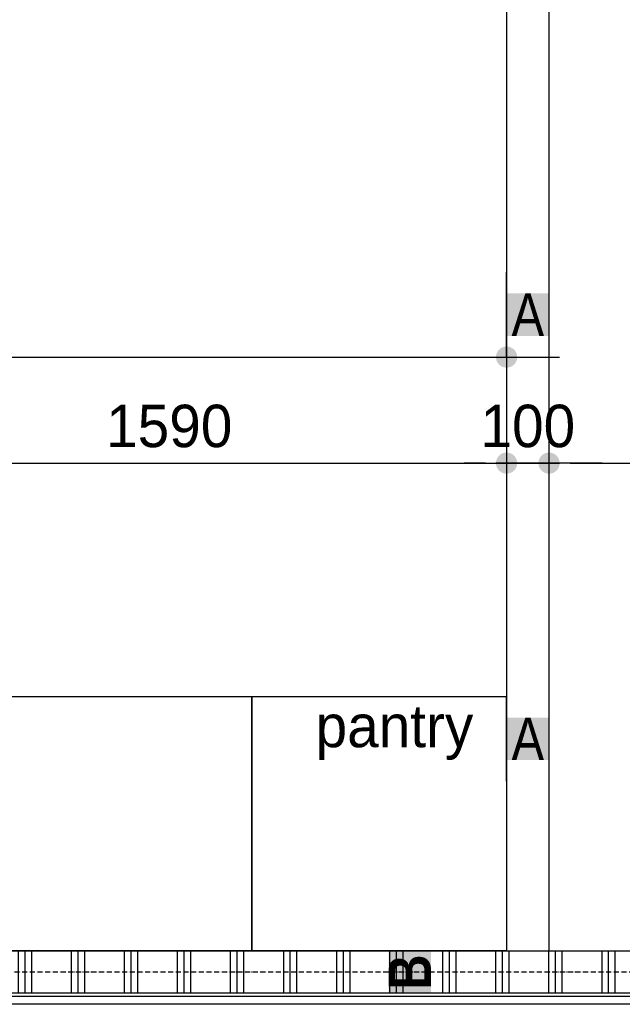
# Model space of a CAD drawing. Header units: millimetres. Extents: x -297000 to 504135, y -166520 to 252050.
# Tile 393 of 416: x 79278 to 80698, y 26749 to 29070. Entities that reach past the tile are written whole.
import ezdxf

# ---------------------------------------------------------------- set-up
doc = ezdxf.new("R2010")
doc.units = ezdxf.units.MM
doc.header["$MEASUREMENT"] = 0
doc.linetypes.add('ACAD_ISO10W100', pattern=[18, 12, -3, 0, -3])
doc.linetypes.add('CENTER', pattern=[50.8, 31.75, -6.35, 6.35, -6.35])
doc.layers.get('Defpoints').update_dxf_attribs({"color": 6})
for name, color, linetype in [('010_D0050_D', 1, 'Continuous'), ('010_T0100_T', 4, 'Continuous'), ('040_AXPRI_B', 9, 'CENTER'), ('068_HATCH_H', 8, 'Continuous'), ('220_WALIN_E', 1, 'Continuous'), ('220_WALIN_G', 1, 'Continuous'), ('420_WAFIN_G', 1, 'Continuous'), ('800_FURNG_G', 1, 'Continuous')]:
    doc.layers.add(name, color=color, linetype=linetype)
doc.styles.add('VMX 1 SMALL 100', font='unvr55w.TTF', dxfattribs={"height": 100})
doc.styles.add('VMX 2 MEDIUM 50', font='unvr55w.TTF', dxfattribs={"height": 100})
doc.dimstyles.new('VMX 50', dxfattribs={"dimscale": 50, "dimtxt": 1, "dimasz": 1, "dimexe": 2, "dimexo": 2, "dimgap": 0.7, "dimtad": 1, "dimdec": 0, "dimdsep": 46, "dimtxsty": 'VMX 2 MEDIUM 50', "dimblk1": 'VMX-DIM-ARROW', "dimblk2": 'VMX-DIM-ARROW', "dimsah": 1, "dimcen": 1, "dimdle": 2, "dimse1": 1, "dimse2": 1, "dimclrd": 256, "dimclre": 256, "dimclrt": 256, "dimadec": 0, "dimazin": 0, "dimtm": 1e-09, "dimtfac": 1, "dimtdec": 0, "dimtmove": 2, "dimatfit": 2, "dimldrblk": 'VMX-DIM-ARROW', "dimfxl": 0, "dimtolj": 2, "dimlwd": -1, "dimarcsym": 0})

# ---------------------------------------------------------------- blocks, each defined once
blk = doc.blocks.new('VMX-DIM-ARROW')
h = blk.add_hatch(color=256)
edge = h.paths.add_edge_path()
edge.add_arc((0, 0), 0.5, 0, 360)
for p, q in [((0, 2.5), (0, -2.5)), ((-2.5, 0), (2.5, 0))]:
    blk.add_line(p, q)
blk = doc.blocks.new('*D379')
at = {"layer": '010_D0050_D'}
blk.add_line((81055, 29650.5), (81055, 26925), dxfattribs=at)
at = {"layer": 'Defpoints', "color": 0}
for p in [(80501.9, 29700.5), (80501.9, 26875), (81055, 26875)]:
    blk.add_point(p, dxfattribs=at)
at = {"layer": '010_D0050_D', "xscale": 50, "yscale": 50, "zscale": 50}
for p, rotation in [((81055, 29700.5), 90), ((81055, 26875), 270)]:
    blk.add_blockref('VMX-DIM-ARROW', p, dxfattribs=dict(at, rotation=rotation))
at = {"layer": '010_D0050_D', "insert": (80968.1, 28287.7), "char_height": 100, "attachment_point": 5, "rotation": 90, "style": 'VMX 2 MEDIUM 50'}
blk.add_mtext('\\A2;2825', dxfattribs=at)
blk = doc.blocks.new('*D381')
at = {"layer": '010_D0050_D'}
blk.add_line((71840, 28275), (80375, 28275), dxfattribs=at)
at = {"layer": 'Defpoints', "color": 0}
for p in [(80425, 28610), (71790, 28525), (80425, 28275)]:
    blk.add_point(p, dxfattribs=at)
at = {"layer": '010_D0050_D', "xscale": 50, "yscale": 50, "zscale": 50, "rotation": 180}
blk.add_blockref('VMX-DIM-ARROW', (71790, 28275), dxfattribs=at)
at = {"layer": '010_D0050_D', "xscale": 50, "yscale": 50, "zscale": 50}
blk.add_blockref('VMX-DIM-ARROW', (80425, 28275), dxfattribs=at)
at = {"layer": '010_D0050_D', "insert": (76107.5, 28361.9), "char_height": 100, "attachment_point": 5, "style": 'VMX 2 MEDIUM 50'}
blk.add_mtext('\\A2;8635', dxfattribs=at)
blk = doc.blocks.new('*D382')
at = {"layer": '010_D0050_D'}
for p, q in [((80375, 28025), (80325, 28025)), ((80425, 28025), (80525, 28025)), ((80575, 28025), (80625, 28025))]:
    blk.add_line(p, q, dxfattribs=at)
at = {"layer": 'Defpoints', "color": 0}
for p in [(80425, 28360), (80525, 28360), (80525, 28025)]:
    blk.add_point(p, dxfattribs=at)
at = {"layer": '010_D0050_D', "xscale": 50, "yscale": 50, "zscale": 50}
blk.add_blockref('VMX-DIM-ARROW', (80425, 28025), dxfattribs=at)
at = {"layer": '010_D0050_D', "xscale": 50, "yscale": 50, "zscale": 50, "rotation": 180}
blk.add_blockref('VMX-DIM-ARROW', (80525, 28025), dxfattribs=at)
at = {"layer": '010_D0050_D', "insert": (80475, 28111.9), "char_height": 100, "attachment_point": 5, "style": 'VMX 2 MEDIUM 50'}
blk.add_mtext('\\A2;100', dxfattribs=at)
blk = doc.blocks.new('*D383')
at = {"layer": '010_D0050_D'}
blk.add_line((80575, 28025), (83325, 28025), dxfattribs=at)
at = {"layer": 'Defpoints', "color": 0}
for p in [(80525, 28360), (83375, 28275), (83375, 28025)]:
    blk.add_point(p, dxfattribs=at)
at = {"layer": '010_D0050_D', "xscale": 50, "yscale": 50, "zscale": 50, "rotation": 180}
blk.add_blockref('VMX-DIM-ARROW', (80525, 28025), dxfattribs=at)
at = {"layer": '010_D0050_D', "xscale": 50, "yscale": 50, "zscale": 50}
blk.add_blockref('VMX-DIM-ARROW', (83375, 28025), dxfattribs=at)
at = {"layer": '010_D0050_D', "insert": (81950, 28111.9), "char_height": 100, "attachment_point": 5, "style": 'VMX 2 MEDIUM 50'}
blk.add_mtext('\\A2;2850', dxfattribs=at)
blk = doc.blocks.new('*D466')
at = {"layer": '010_D0050_D'}
blk.add_line((78885.5, 28025), (80375, 28025), dxfattribs=at)
at = {"layer": 'Defpoints', "color": 0}
for p in [(80425, 28025), (80425, 28025), (78835.5, 26875)]:
    blk.add_point(p, dxfattribs=at)
at = {"layer": '010_D0050_D', "xscale": 50, "yscale": 50, "zscale": 50, "rotation": 180}
blk.add_blockref('VMX-DIM-ARROW', (78835.5, 28025), dxfattribs=at)
at = {"layer": '010_D0050_D', "xscale": 50, "yscale": 50, "zscale": 50}
blk.add_blockref('VMX-DIM-ARROW', (80425, 28025), dxfattribs=at)
at = {"layer": '010_D0050_D', "insert": (79630.2, 28111.9), "char_height": 100, "attachment_point": 5, "style": 'VMX 2 MEDIUM 50'}
blk.add_mtext('\\A2;1590', dxfattribs=at)
blk = doc.blocks.new('GRID01')
at = {"layer": '040_AXPRI_B', "linetype": 'ACAD_ISO10W100'}
blk.add_line((3742, 17400), (-26942, 17400), dxfattribs=at)
blk = doc.blocks.new('*U1237')
at = {"layer": '220_WALIN_G', "ltscale": 10}
for p, q in [((0, 1400), (0, 1600)), ((100, 1400), (100, 1600)), ((0, 400), (0, 600)), ((100, 400), (100, 600))]:
    blk.add_line(p, q, dxfattribs=at)
blk.add_lwpolyline([(0, 0), (100, 0), (100, 5760), (0, 5760)], close=True, dxfattribs=at)
at = {"layer": '220_WALIN_E', "ltscale": 10, "char_height": 100, "width": 100, "attachment_point": 5, "style": 'VMX 1 SMALL 100', "bg_fill": 1, "box_fill_scale": 1, "bg_fill_color": 255, "bg_fill_transparency": 0}
for insert in [(50, 1500), (50, 500)]:
    blk.add_mtext('{\\fUnivers Condensed|b0|i0|c0|p34;A}', dxfattribs=dict(at, insert=insert))
blk = doc.blocks.new('1006_X-01.01')
at = {"layer": '068_HATCH_H'}
h = blk.add_hatch(dxfattribs=at)
h.set_pattern_fill('PLAST', color=256, scale=500, angle=270, style=0)
h.set_pattern_definition([(270, (8181, 17350), (-125, -2e-14), []), (270, (8165.37, 17350), (-125, -2e-14), []), (270, (8149.75, 17350), (-125, -2e-14), [])])
h.paths.add_polyline_path([(6962.5, 17350), (6962.5, 17450), (10582, 17450), (10582, 17350)])
at = {"layer": '220_WALIN_G', "ltscale": 10}
blk.add_lwpolyline([(6962.5, 17350), (6962.5, 17450), (10582, 17450), (10582, 17350)], close=True, dxfattribs=at)
at = {"layer": '420_WAFIN_G'}
blk.add_lwpolyline([(10632, 17324), (6962.5, 17324), (6962.5, 17343), (10632, 17343), (10632, 17324)], dxfattribs=at)
at = {"layer": '800_FURNG_G'}
for points in [[(7450, 17450), (7450, 18050), (8050, 18050), (8050, 17450), (7450, 17450)], [(8050, 17450), (8050, 18050), (8650, 18050), (8650, 17450), (8050, 17450)]]:
    blk.add_lwpolyline(points, dxfattribs=at)
blk.add_blockref('GRID01', (23200, 0))
at = {"layer": '220_WALIN_G', "ltscale": 10}
blk.add_blockref('*U1237', (8650, 17450), dxfattribs=at)
at = {"layer": '220_WALIN_E', "ltscale": 10, "insert": (8421.9, 17400), "char_height": 100, "width": 100, "attachment_point": 5, "rotation": 90, "style": 'VMX 1 SMALL 100', "bg_fill": 1, "box_fill_scale": 1, "bg_fill_color": 255, "bg_fill_transparency": 0}
blk.add_mtext('{\\fUnivers Condensed|b1|i0|c0|p34;B}', dxfattribs=at)

msp = doc.modelspace()

# ---------------------------------------------------------------- block references
msp.add_blockref('1006_X-01.01', (71775, 9425))

# ---------------------------------------------------------------- texts
at = {"layer": '010_T0100_T', "insert": (79975, 27325), "char_height": 100, "attachment_point": 7, "style": 'VMX 1 SMALL 100'}
msp.add_mtext('pantry', dxfattribs=at)

# ---------------------------------------------------------------- dimensions: what is measured, and where the dimension line sits
at = {"layer": '010_D0050_D'}
dim = msp.add_linear_dim(base=(81055, 26875), p1=(80501.9467, 29700.4817), p2=(80501.9467, 26875), angle=90, dimstyle='VMX 50', dxfattribs=at)
dim.commit()
dim.dimension.update_dxf_attribs({"geometry": '*D379', "text_midpoint": (80968.1219, 28287.7409)})
for base, p1, p2, picture, middle in [((80425, 28275), (71790, 28525), (80425, 28610), '*D381', (76107.5, 28361.9)), ((83375, 28025), (80525, 28360), (83375, 28275), '*D383', (81950, 28111.9)), ((80425, 28025), (78835.4591, 26875), (80425, 28025), '*D466', (79630.2295, 28111.8781))]:
    dim = msp.add_linear_dim(base=base, p1=p1, p2=p2, dimstyle='VMX 50', dxfattribs=at)
    dim.commit()
    dim.dimension.update_dxf_attribs({"geometry": picture, "text_midpoint": middle})
dim = msp.add_linear_dim(base=(80525, 28025), p1=(80425, 28360), p2=(80525, 28360), dimstyle='VMX 50', dxfattribs=at)
dim.commit()
dim.dimension.update_dxf_attribs({"geometry": '*D382', "text_midpoint": (80475, 28111.9), "dimtype": 160})

doc.saveas('drawing.dxf')
